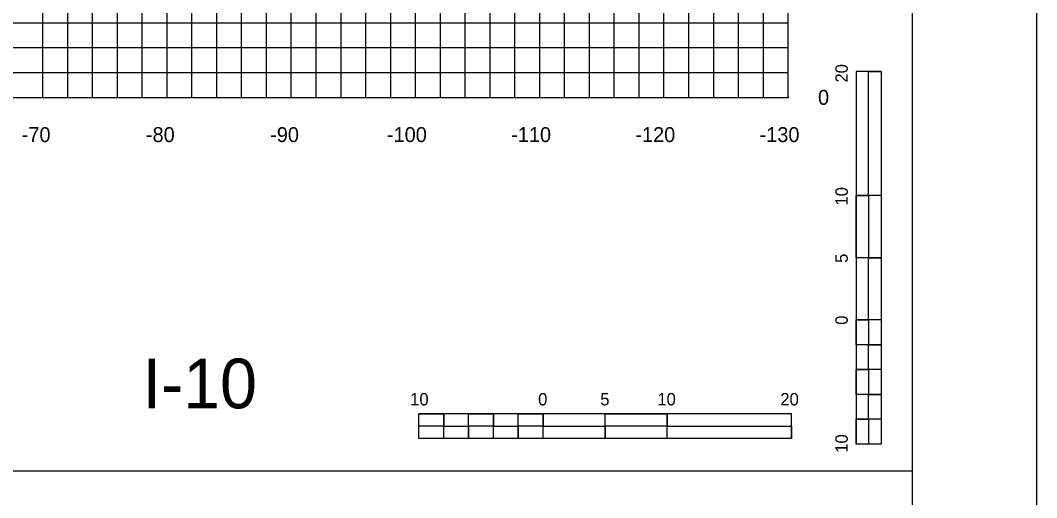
# Model space of a CAD drawing. Extents: x 1797809 to 2198143, y 249608 to 1237864.
# Drawn here: x 2195802.9 to 2195884.7, y 1237225.9 to 1237264.3 of the extents above; entities that cross this region are included whole.
import ezdxf

# ---------------------------------------------------------------- set-up
doc = ezdxf.new("R2010")
doc.units = 0
for name, color, linetype in [('10', 7, 'Continuous'), ('29', 7, 'Continuous'), ('3', 7, 'Continuous'), ('31', 7, 'Continuous'), ('60', 7, 'Continuous'), ('GSCOLORFILL', 7, 'Continuous'), ('GSSHT', 7, 'Continuous'), ('Level 33', 7, 'Continuous'), ('Level 45', 7, 'Continuous')]:
    doc.layers.add(name, color=color, linetype=linetype)

msp = doc.modelspace()

# ---------------------------------------------------------------- linework, layer by layer
at = {"layer": '29'}
for p, q in [((2195870.178, 1237260.195), (2195870.178, 1237230.195)), ((2195872.178, 1237260.195), (2195870.178, 1237260.195)), ((2195872.178, 1237260.195), (2195872.178, 1237250.195)), ((2195872.179, 1237260.195), (2195872.179, 1237230.195)), ((2195871.179, 1237250.195), (2195870.178, 1237250.195)), ((2195872.178, 1237250.195), (2195870.178, 1237250.195)), ((2195871.179, 1237250.195), (2195871.178, 1237245.195)), ((2195872.178, 1237245.195), (2195870.178, 1237245.195)), ((2195872.178, 1237245.195), (2195871.178, 1237245.195)), ((2195872.178, 1237245.195), (2195872.178, 1237240.195)), ((2195871.178, 1237240.195), (2195870.178, 1237240.195)), ((2195872.178, 1237240.195), (2195870.178, 1237240.195)), ((2195871.178, 1237240.195), (2195871.178, 1237238.195)), ((2195872.178, 1237238.195), (2195871.178, 1237238.195)), ((2195872.178, 1237238.195), (2195872.178, 1237236.195)), ((2195871.178, 1237236.195), (2195870.179, 1237236.195)), ((2195871.178, 1237236.195), (2195871.178, 1237234.195)), ((2195872.178, 1237234.195), (2195871.178, 1237234.195)), ((2195872.178, 1237234.195), (2195872.178, 1237232.195)), ((2195864.974, 1237232.63), (2195834.974, 1237232.63)), ((2195834.974, 1237230.63), (2195834.974, 1237232.63)), ((2195836.974, 1237231.63), (2195836.974, 1237232.63)), ((2195840.974, 1237231.63), (2195840.974, 1237232.63)), ((2195844.974, 1237231.63), (2195844.974, 1237232.63)), ((2195844.974, 1237230.63), (2195844.974, 1237232.63)), ((2195849.974, 1237230.63), (2195849.974, 1237232.63)), ((2195854.974, 1237231.63), (2195854.974, 1237232.63)), ((2195854.974, 1237230.63), (2195854.974, 1237232.63)), ((2195864.974, 1237230.63), (2195864.974, 1237232.63)), ((2195871.179, 1237232.195), (2195870.178, 1237232.195)), ((2195871.179, 1237232.195), (2195871.178, 1237230.195)), ((2195836.974, 1237231.63), (2195834.974, 1237231.63)), ((2195838.974, 1237230.63), (2195838.974, 1237231.63)), ((2195840.974, 1237231.63), (2195838.974, 1237231.63)), ((2195842.974, 1237230.63), (2195842.974, 1237231.63)), ((2195844.974, 1237231.63), (2195842.974, 1237231.63)), ((2195849.974, 1237230.63), (2195849.974, 1237231.63)), ((2195854.974, 1237231.63), (2195849.974, 1237231.63)), ((2195864.974, 1237230.63), (2195834.974, 1237230.63)), ((2195838.974, 1237230.63), (2195836.974, 1237230.63)), ((2195842.974, 1237230.63), (2195840.974, 1237230.63)), ((2195849.974, 1237230.63), (2195844.974, 1237230.63)), ((2195864.974, 1237230.63), (2195854.974, 1237230.63)), ((2195872.179, 1237230.195), (2195870.178, 1237230.195))]:
    msp.add_line(p, q, dxfattribs=at)
for points in [[(2195871.179, 1237250.195), (2195871.178, 1237260.195), (2195872.178, 1237260.195), (2195872.178, 1237250.195)], [(2195870.178, 1237245.195), (2195870.178, 1237250.195), (2195871.179, 1237250.195), (2195871.178, 1237245.195)], [(2195871.178, 1237240.195), (2195871.178, 1237245.195), (2195872.178, 1237245.195), (2195872.178, 1237240.195)], [(2195870.178, 1237238.195), (2195870.178, 1237240.195), (2195871.178, 1237240.195), (2195871.178, 1237238.195)], [(2195871.178, 1237236.195), (2195871.178, 1237238.195), (2195872.178, 1237238.195), (2195872.178, 1237236.195)], [(2195870.178, 1237234.195), (2195870.179, 1237236.195), (2195871.178, 1237236.195), (2195871.178, 1237234.195)], [(2195871.179, 1237232.195), (2195871.178, 1237234.195), (2195872.178, 1237234.195), (2195872.178, 1237232.195)], [(2195834.974, 1237232.63), (2195836.974, 1237232.63), (2195836.974, 1237231.63), (2195834.974, 1237231.63)], [(2195838.974, 1237232.63), (2195840.974, 1237232.63), (2195840.974, 1237231.63), (2195838.974, 1237231.63)], [(2195842.974, 1237232.63), (2195844.974, 1237232.63), (2195844.974, 1237231.63), (2195842.974, 1237231.63)], [(2195849.974, 1237232.63), (2195854.974, 1237232.63), (2195854.974, 1237231.63), (2195849.974, 1237231.63)], [(2195870.178, 1237230.195), (2195870.178, 1237232.195), (2195871.179, 1237232.195), (2195871.178, 1237230.195)], [(2195836.974, 1237231.63), (2195838.974, 1237231.63), (2195838.974, 1237230.63), (2195836.974, 1237230.63)], [(2195840.974, 1237231.63), (2195842.974, 1237231.63), (2195842.974, 1237230.63), (2195840.974, 1237230.63)], [(2195844.974, 1237231.63), (2195849.974, 1237231.63), (2195849.974, 1237230.63), (2195844.974, 1237230.63)], [(2195854.974, 1237231.63), (2195864.974, 1237231.63), (2195864.974, 1237230.63), (2195854.974, 1237230.63)]]:
    msp.add_lwpolyline(points, close=True, dxfattribs=at)
at = {"layer": '3'}
msp.add_line((2195574.707, 1237228.046), (2195874.707, 1237228.046), dxfattribs=at)
at = {"layer": '60'}
for p, q in [((2195864.707, 1237258.106), (2195864.707, 1237318.106)), ((2195734.707, 1237258.106), (2195864.707, 1237258.106)), ((2195804.707, 1237258.046), (2195804.707, 1237258.106)), ((2195814.707, 1237258.046), (2195814.707, 1237258.106)), ((2195824.707, 1237258.046), (2195824.707, 1237258.106)), ((2195834.707, 1237258.046), (2195834.707, 1237258.106)), ((2195844.707, 1237258.046), (2195844.707, 1237258.106)), ((2195854.707, 1237258.046), (2195854.707, 1237258.106)), ((2195864.707, 1237258.046), (2195864.707, 1237258.106)), ((2195864.767, 1237258.106), (2195864.707, 1237258.106))]:
    msp.add_line(p, q, dxfattribs=at)
at = {"layer": 'GSCOLORFILL'}
msp.add_lwpolyline([(2195562.21, 1237123.036), (2195884.71, 1237123.036), (2195884.71, 1237333.036), (2195562.21, 1237333.036)], close=True, dxfattribs=at)
at = {"layer": 'GSSHT'}
for p, q in [((2195804.707, 1237258.106), (2195804.707, 1237318.106)), ((2195806.707, 1237258.106), (2195806.707, 1237318.106)), ((2195808.707, 1237258.106), (2195808.707, 1237318.106)), ((2195810.707, 1237258.106), (2195810.707, 1237318.106)), ((2195812.707, 1237258.106), (2195812.707, 1237318.106)), ((2195814.707, 1237258.106), (2195814.707, 1237318.106)), ((2195816.707, 1237258.106), (2195816.707, 1237318.106)), ((2195818.707, 1237258.106), (2195818.707, 1237318.106)), ((2195820.707, 1237258.106), (2195820.707, 1237318.106)), ((2195822.707, 1237258.106), (2195822.707, 1237318.106)), ((2195824.707, 1237258.106), (2195824.707, 1237318.106)), ((2195826.707, 1237258.106), (2195826.707, 1237318.106)), ((2195828.707, 1237258.106), (2195828.707, 1237318.106)), ((2195830.707, 1237258.106), (2195830.707, 1237318.106)), ((2195832.707, 1237258.106), (2195832.707, 1237318.106)), ((2195834.707, 1237258.106), (2195834.707, 1237318.106)), ((2195836.707, 1237258.106), (2195836.707, 1237318.106)), ((2195838.707, 1237258.106), (2195838.707, 1237318.106)), ((2195840.707, 1237258.106), (2195840.707, 1237318.106)), ((2195842.707, 1237258.106), (2195842.707, 1237318.106)), ((2195844.707, 1237258.106), (2195844.707, 1237318.106)), ((2195846.707, 1237258.106), (2195846.707, 1237318.106)), ((2195848.707, 1237258.106), (2195848.707, 1237318.106)), ((2195850.707, 1237258.106), (2195850.707, 1237318.106)), ((2195852.707, 1237258.106), (2195852.707, 1237318.106)), ((2195854.707, 1237258.106), (2195854.707, 1237318.106)), ((2195856.707, 1237258.106), (2195856.707, 1237318.106)), ((2195858.707, 1237258.106), (2195858.707, 1237318.106)), ((2195860.707, 1237258.106), (2195860.707, 1237318.106)), ((2195862.707, 1237258.106), (2195862.707, 1237318.106)), ((2195864.707, 1237258.106), (2195864.707, 1237318.106)), ((2195734.707, 1237264.106), (2195864.707, 1237264.106)), ((2195734.707, 1237262.106), (2195864.707, 1237262.106)), ((2195734.707, 1237260.106), (2195864.707, 1237260.106)), ((2195734.707, 1237258.106), (2195864.707, 1237258.106))]:
    msp.add_line(p, q, dxfattribs=at)
at = {"layer": 'Level 45'}
msp.add_lwpolyline([(2195574.707, 1237133.046), (2195874.707, 1237133.046), (2195874.707, 1237323.046), (2195574.707, 1237323.046)], close=True, dxfattribs=at)

# ---------------------------------------------------------------- texts
at = {"layer": '10'}
for s, p in [('-70', (2195803.003, 1237254.506)), ('-80', (2195813.003, 1237254.506)), ('-90', (2195823.003, 1237254.506)), ('-100', (2195832.403, 1237254.506)), ('-110', (2195842.403, 1237254.506)), ('-120', (2195852.403, 1237254.506)), ('-130', (2195862.403, 1237254.506))]:
    msp.add_text(s, height=1.2, dxfattribs=at).set_placement(p)
at = {"layer": '29'}
for s, height, rotation, p in [('20', 0.9991, 90.0572, (2195869.504, 1237259.295)), ('10', 0.9991, 90.0572, (2195869.504, 1237249.395)), ('5', 1, 90.0572, (2195869.504, 1237244.78)), ('0', 1, 90.0572, (2195869.504, 1237239.795)), ('10', 0.9991, 0.0572, (2195834.274, 1237233.305)), ('0', 1, 0.0572, (2195844.574, 1237233.304)), ('5', 0.999, 0.0572, (2195849.576, 1237233.304)), ('10', 0.9991, 0.0572, (2195854.174, 1237233.305)), ('20', 0.9991, 0.0572, (2195864.075, 1237233.305)), ('10', 0.9991, 90.0572, (2195869.504, 1237229.495))]:
    msp.add_text(s, height=height, rotation=rotation, dxfattribs=at).set_placement(p)
at = {"layer": '31'}
msp.add_text('0', height=1.2, dxfattribs=at).set_placement((2195867.107, 1237257.506))
at = {"layer": 'Level 33'}
msp.add_text('I-10', height=3.9977, rotation=360, dxfattribs=at).set_placement((2195812.731, 1237233.073))

doc.saveas('drawing.dxf')
